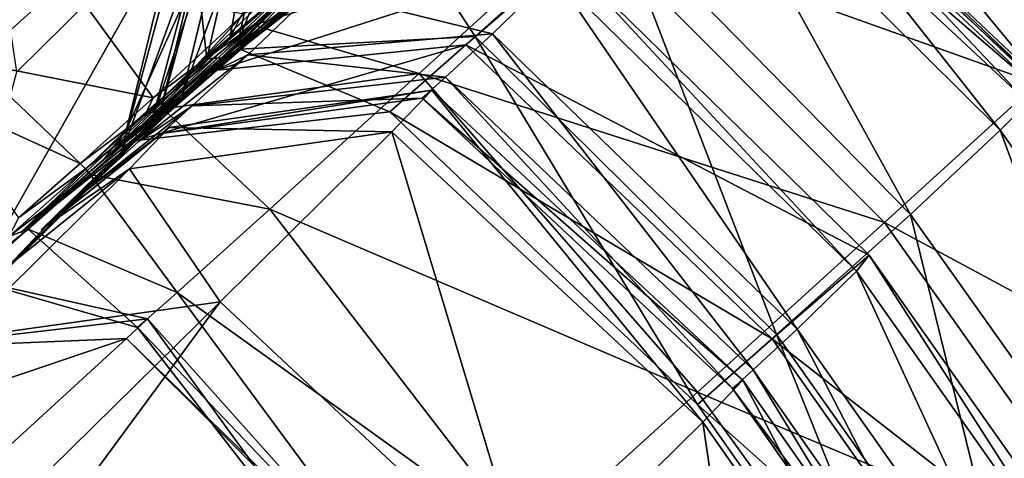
# Model space of a CAD drawing. Header units: millimetres. Extents: x 2387 to 13955, y -4964 to 364.
# Tile 391 of 656: x 7106.37 to 7110.31, y -4318.95 to -4317.19. Entities that reach past the tile are written whole.
import ezdxf

# ---------------------------------------------------------------- set-up
doc = ezdxf.new("R2010")
doc.units = ezdxf.units.MM
doc.header["$MEASUREMENT"] = 0
doc.layers.add('Predefinito', color=7, linetype='Continuous', true_color=0x000000)

msp = doc.modelspace()

# ---------------------------------------------------------------- linework, layer by layer
at = {"layer": 'Predefinito'}
for points in [[(7106.0462, -4315.344, 780.5814), (7107.0444, -4316.7218, 780.551), (7106.3563, -4317.4024, 775.5272)], [(7107.2085, -4317.2674, 790.2323), (7107.3767, -4316.3393, 789.8214), (7107.9329, -4315.8408, 790.6547)], [(7107.9329, -4315.8408, 790.6547), (7107.8255, -4316.7152, 791.1693), (7107.2085, -4317.2674, 790.2323)], [(7110.6156, -4317.3137, 798.432), (7109.3841, -4316.142, 798.5345), (7109.5556, -4315.976, 803.6454)], [(7109.5556, -4315.976, 803.6454), (7110.7926, -4317.143, 803.5765), (7110.6156, -4317.3137, 798.432)], [(7107.6924, -4316.0906, 786.0879), (7107.511, -4317.0303, 786.0482), (7107.241, -4317.2896, 784.0793)], [(7107.241, -4317.2896, 784.0793), (7107.4463, -4316.3288, 783.7818), (7107.6924, -4316.0906, 786.0879)], [(7110.466, -4317.451, 796.603), (7109.2293, -4316.2838, 796.6813), (7109.3841, -4316.142, 798.5345)], [(7109.3841, -4316.142, 798.5345), (7110.6156, -4317.3137, 798.432), (7110.466, -4317.451, 796.603)], [(7104.9533, -4316.1931, 1225.7491), (7106.1851, -4317.3644, 1225.5898), (7106.5561, -4317.0316, 1225.4733)], [(7110.4397, -4317.4495, 1220.2166), (7109.2066, -4316.2789, 1220.126), (7108.6316, -4316.8026, 1223.0896)], [(7110.2912, -4317.6362, 792.8644), (7109.0874, -4316.44, 792.9404), (7109.233, -4316.2906, 795.2623)], [(7110.3928, -4317.5164, 796.4252), (7109.1494, -4316.3551, 796.4498), (7109.2293, -4316.2838, 796.6813)], [(7110.4644, -4317.4626, 795.2932), (7109.233, -4316.2906, 795.2623), (7109.2022, -4316.3098, 796.2045)], [(7109.2066, -4316.2789, 1220.126), (7110.4397, -4317.4495, 1220.2166), (7110.8475, -4317.079, 1211.8374)], [(7109.2293, -4316.2838, 796.6813), (7110.466, -4317.451, 796.603), (7110.3928, -4317.5164, 796.4252)], [(7109.233, -4316.2906, 795.2623), (7110.4644, -4317.4626, 795.2932), (7110.2912, -4317.6362, 792.8644)], [(7107.0183, -4317.4942, 783.1799), (7107.2585, -4316.5025, 782.8741), (7107.4463, -4316.3288, 783.7818)], [(7107.4463, -4316.3288, 783.7818), (7107.241, -4317.2896, 784.0793), (7107.0183, -4317.4942, 783.1799)], [(7110.4452, -4317.4715, 796.2344), (7109.2022, -4316.3098, 796.2045), (7109.1494, -4316.3551, 796.4498)], [(7109.2022, -4316.3098, 796.2045), (7110.4452, -4317.4715, 796.2344), (7110.4644, -4317.4626, 795.2932)], [(7107.3767, -4316.3393, 789.8214), (7107.2085, -4317.2674, 790.2323), (7106.7956, -4317.6327, 789.7684)], [(7106.7956, -4317.6327, 789.7684), (7107.0359, -4316.6411, 789.6635), (7107.3767, -4316.3393, 789.8214)], [(7109.1494, -4316.3551, 796.4498), (7110.3928, -4317.5164, 796.4252), (7110.4452, -4317.4715, 796.2344)], [(7107.1166, -4317.3502, 789.1889), (7107.3404, -4316.3731, 789.4038), (7107.0359, -4316.6411, 789.6635)], [(7107.3404, -4316.3731, 789.4038), (7107.1166, -4317.3502, 789.1889), (7107.5593, -4316.9669, 788.0851)], [(7109.9331, -4317.9729, 790.4831), (7108.7461, -4316.762, 790.6547), (7109.0874, -4316.44, 792.9404)], [(7109.0874, -4316.44, 792.9404), (7110.2912, -4317.6362, 792.8644), (7109.9331, -4317.9729, 790.4831)], [(7107.2585, -4316.5025, 782.8741), (7107.0183, -4317.4942, 783.1799), (7106.8956, -4317.6043, 782.7991)], [(7106.8956, -4317.6043, 782.7991), (7107.1656, -4316.5864, 782.6517), (7107.2585, -4316.5025, 782.8741)], [(7107.2042, -4316.5546, 782.4016), (7106.9256, -4317.5802, 782.386), (7106.7679, -4317.7456, 780.4598)], [(7106.7679, -4317.7456, 780.4598), (7107.0444, -4316.7218, 780.551), (7107.2042, -4316.5546, 782.4016)], [(7106.9256, -4317.5802, 782.386), (7107.2042, -4316.5546, 782.4016), (7107.1656, -4316.5864, 782.6517)], [(7107.1656, -4316.5864, 782.6517), (7106.8956, -4317.6043, 782.7991), (7106.9256, -4317.5802, 782.386)], [(7107.0359, -4316.6411, 789.6635), (7106.7956, -4317.6327, 789.7684), (7107.1166, -4317.3502, 789.1889)], [(7106.0818, -4318.4244, 775.5395), (7106.3563, -4317.4024, 775.5272), (7107.0444, -4316.7218, 780.551)], [(7107.0444, -4316.7218, 780.551), (7106.7679, -4317.7456, 780.4598), (7106.0818, -4318.4244, 775.5395)], [(7106.8338, -4317.6381, 790.5062), (7107.2085, -4317.2674, 790.2323), (7107.8255, -4316.7152, 791.1693)], [(7107.8255, -4316.7152, 791.1693), (7107.4912, -4317.0503, 791.5123), (7106.8338, -4317.6381, 790.5062)], [(7107.4912, -4317.0503, 791.5123), (7107.8652, -4316.7602, 791.1693), (7107.2481, -4317.3123, 790.2323)], [(7108.1899, -4317.2605, 789.8214), (7107.2481, -4317.3123, 790.2323), (7107.8652, -4316.7602, 791.1693)], [(7107.8652, -4316.7602, 791.1693), (7108.7461, -4316.762, 790.6547), (7108.1899, -4317.2605, 789.8214)], [(7109.3971, -4318.4535, 789.6842), (7108.1899, -4317.2605, 789.8214), (7108.7461, -4316.762, 790.6547)], [(7108.7461, -4316.762, 790.6547), (7109.9331, -4317.9729, 790.4831), (7109.3971, -4318.4535, 789.6842)], [(7107.3024, -4317.2161, 1224.0543), (7107.9664, -4317.4095, 1224.7559), (7108.6316, -4316.8026, 1223.0896)], [(7108.6316, -4316.8026, 1223.0896), (7107.7217, -4316.8263, 1222.6213), (7107.3024, -4317.2161, 1224.0543)], [(7109.8282, -4318.0052, 1223.2456), (7108.6316, -4316.8026, 1223.0896), (7107.9664, -4317.4095, 1224.7559)], [(7108.6316, -4316.8026, 1223.0896), (7109.8282, -4318.0052, 1223.2456), (7110.4397, -4317.4495, 1220.2166)], [(7107.0732, -4317.3785, 1223.5865), (7107.3024, -4317.2161, 1224.0543), (7107.7217, -4316.8263, 1222.6213)], [(7107.7217, -4316.8263, 1222.6213), (7107.3283, -4317.1335, 1222.3092), (7107.0732, -4317.3785, 1223.5865)], [(7107.1563, -4317.3951, 789.189), (7108.1536, -4317.2943, 789.4037), (7108.5553, -4316.9472, 788.4195)], [(7108.5553, -4316.9472, 788.4195), (7107.5989, -4317.0118, 788.0851), (7107.1563, -4317.3951, 789.189)], [(7109.7674, -4318.1359, 788.5309), (7108.5553, -4316.9472, 788.4195), (7108.1536, -4317.2943, 789.4037)], [(7109.7173, -4318.2009, 786.1011), (7108.5057, -4317.0117, 786.0879), (7108.5553, -4316.9472, 788.4195)], [(7108.5553, -4316.9472, 788.4195), (7109.7674, -4318.1359, 788.5309), (7109.7173, -4318.2009, 786.1011)], [(7107.1748, -4317.3463, 787.8621), (7107.5593, -4316.9669, 788.0851), (7107.1166, -4317.3502, 789.1889)], [(7107.1274, -4317.4089, 786.0217), (7107.511, -4317.0303, 786.0482), (7107.5593, -4316.9669, 788.0851)], [(7107.5593, -4316.9669, 788.0851), (7107.1748, -4317.3463, 787.8621), (7107.1274, -4317.4089, 786.0217)], [(7106.9016, -4317.5061, 1224.7019), (7106.5561, -4317.0316, 1225.4733), (7106.1851, -4317.3644, 1225.5898)], [(7106.5561, -4317.0316, 1225.4733), (7106.9016, -4317.5061, 1224.7019), (7107.2628, -4317.1712, 1224.0542)], [(7106.7049, -4317.7537, 789.0457), (7107.1563, -4317.3951, 789.189), (7107.5989, -4317.0118, 788.0851)], [(7107.5989, -4317.0118, 788.0851), (7107.1748, -4317.3463, 787.8621), (7106.7049, -4317.7537, 789.0457)], [(7107.511, -4317.0303, 786.0482), (7107.1274, -4317.4089, 786.0217), (7106.8413, -4317.6823, 784.2777)], [(7106.8413, -4317.6823, 784.2777), (7107.241, -4317.2896, 784.0793), (7107.511, -4317.0303, 786.0482)], [(7107.1748, -4317.3463, 787.8621), (7107.5989, -4317.0118, 788.0851), (7107.5506, -4317.0752, 786.0482)], [(7107.5506, -4317.0752, 786.0482), (7108.5057, -4317.0117, 786.0879), (7108.2594, -4317.2499, 783.7818)], [(7109.4792, -4318.432, 783.6826), (7108.2594, -4317.2499, 783.7818), (7108.5057, -4317.0117, 786.0879)], [(7108.5057, -4317.0117, 786.0879), (7109.7173, -4318.2009, 786.1011), (7109.4792, -4318.432, 783.6826)], [(7107.2481, -4317.3123, 790.2323), (7106.8338, -4317.6381, 790.5062), (7107.4912, -4317.0503, 791.5123)], [(7107.1274, -4317.4089, 786.0217), (7107.5506, -4317.0752, 786.0482), (7107.2806, -4317.3345, 784.0793)], [(7107.5506, -4317.0752, 786.0482), (7107.1274, -4317.4089, 786.0217), (7107.1748, -4317.3463, 787.8621)], [(7108.2594, -4317.2499, 783.7818), (7107.2806, -4317.3345, 784.0793), (7107.5506, -4317.0752, 786.0482)], [(7107.2628, -4317.1712, 1224.0542), (7107.0732, -4317.3785, 1223.5865), (7107.3283, -4317.1335, 1222.3092)], [(7107.0732, -4317.3785, 1223.5865), (7107.2628, -4317.1712, 1224.0542), (7106.9016, -4317.5061, 1224.7019)], [(7107.3024, -4317.2161, 1224.0543), (7107.0732, -4317.3785, 1223.5865), (7106.8693, -4317.5745, 1224.1879)], [(7106.8693, -4317.5745, 1224.1879), (7106.9412, -4317.551, 1224.7019), (7107.3024, -4317.2161, 1224.0543)], [(7107.9664, -4317.4095, 1224.7559), (7107.3024, -4317.2161, 1224.0543), (7106.9412, -4317.551, 1224.7019)], [(7107.2085, -4317.2674, 790.2323), (7106.8338, -4317.6381, 790.5062), (7106.3727, -4318.046, 789.8383)], [(7106.3727, -4318.046, 789.8383), (7106.7956, -4317.6327, 789.7684), (7107.2085, -4317.2674, 790.2323)], [(7107.2481, -4317.3123, 790.2323), (7108.1899, -4317.2605, 789.8214), (7107.849, -4317.5623, 789.6635)], [(7107.2806, -4317.3345, 784.0793), (7108.2594, -4317.2499, 783.7818), (7108.0717, -4317.4237, 782.874)], [(7109.0802, -4318.734, 789.6281), (7107.849, -4317.5623, 789.6635), (7108.1899, -4317.2605, 789.8214)], [(7109.303, -4318.5955, 782.7721), (7108.0717, -4317.4237, 782.874), (7108.2594, -4317.2499, 783.7818)], [(7108.1899, -4317.2605, 789.8214), (7109.3971, -4318.4535, 789.6842), (7109.0802, -4318.734, 789.6281)], [(7108.2594, -4317.2499, 783.7818), (7109.4792, -4318.432, 783.6826), (7109.303, -4318.5955, 782.7721)], [(7106.5955, -4317.9074, 783.3838), (7107.0183, -4317.4942, 783.1799), (7107.241, -4317.2896, 784.0793)], [(7107.241, -4317.2896, 784.0793), (7106.8413, -4317.6823, 784.2777), (7106.5955, -4317.9074, 783.3838)], [(7106.8338, -4317.6381, 790.5062), (7107.2481, -4317.3123, 790.2323), (7106.8352, -4317.6777, 789.7684)], [(7108.1536, -4317.2943, 789.4037), (7107.1563, -4317.3951, 789.189), (7106.8352, -4317.6777, 789.7684)], [(7106.8352, -4317.6777, 789.7684), (7107.849, -4317.5623, 789.6635), (7108.1536, -4317.2943, 789.4037)], [(7107.849, -4317.5623, 789.6635), (7106.8352, -4317.6777, 789.7684), (7107.2481, -4317.3123, 790.2323)], [(7109.3793, -4318.4709, 789.4751), (7108.1536, -4317.2943, 789.4037), (7107.849, -4317.5623, 789.6635)], [(7108.1536, -4317.2943, 789.4037), (7109.3793, -4318.4709, 789.4751), (7109.7674, -4318.1359, 788.5309)], [(7107.1166, -4317.3502, 789.1889), (7106.7049, -4317.7537, 789.0457), (7107.1748, -4317.3463, 787.8621)], [(7106.7049, -4317.7537, 789.0457), (7107.1166, -4317.3502, 789.1889), (7106.7956, -4317.6327, 789.7684)], [(7107.2806, -4317.3345, 784.0793), (7106.8413, -4317.6823, 784.2777), (7107.1274, -4317.4089, 786.0217)], [(7106.8413, -4317.6823, 784.2777), (7107.2806, -4317.3345, 784.0793), (7107.0579, -4317.5391, 783.1799)], [(7108.0717, -4317.4237, 782.874), (7107.0579, -4317.5391, 783.1799), (7107.2806, -4317.3345, 784.0793)], [(7106.6097, -4317.769, 1225.113), (7106.1851, -4317.3644, 1225.5898), (7106.0264, -4317.5044, 1225.5378)], [(7106.1851, -4317.3644, 1225.5898), (7106.6097, -4317.769, 1225.113), (7106.9016, -4317.5061, 1224.7019)], [(7106.9016, -4317.5061, 1224.7019), (7106.8693, -4317.5745, 1224.1879), (7107.0732, -4317.3785, 1223.5865)], [(7107.1563, -4317.3951, 789.189), (7106.7049, -4317.7537, 789.0457), (7106.3727, -4318.046, 789.8383)], [(7106.3727, -4318.046, 789.8383), (7106.8352, -4317.6777, 789.7684), (7107.1563, -4317.3951, 789.189)], [(7106.9412, -4317.551, 1224.7019), (7107.3692, -4317.9528, 1225.4733), (7107.9664, -4317.4095, 1224.7559)], [(7107.0579, -4317.5391, 783.1799), (7108.0717, -4317.4237, 782.874), (7107.9789, -4317.5075, 782.6517)], [(7109.0809, -4318.6845, 1224.9897), (7107.9664, -4317.4095, 1224.7559), (7107.3692, -4317.9528, 1225.4733)], [(7107.9664, -4317.4095, 1224.7559), (7109.0809, -4318.6845, 1224.9897), (7109.8282, -4318.0052, 1223.2456)], [(7109.22, -4318.6706, 782.6025), (7107.9789, -4317.5075, 782.6517), (7108.0717, -4317.4237, 782.874)], [(7108.0717, -4317.4237, 782.874), (7109.303, -4318.5955, 782.7721), (7109.22, -4318.6706, 782.6025)], [(7111.4382, -4318.8715, 1220.2041), (7110.4397, -4317.4495, 1220.2166), (7109.8282, -4318.0052, 1223.2456)], [(7111.2942, -4319.0551, 792.8748), (7110.2912, -4317.6362, 792.8644), (7110.4644, -4317.4626, 795.2932)], [(7106.0264, -4317.5044, 1225.5378), (7106.3622, -4317.9875, 1225.4187), (7106.6097, -4317.769, 1225.113)], [(7107.0183, -4317.4942, 783.1799), (7106.5955, -4317.9074, 783.3838), (7106.453, -4318.0351, 782.8972)], [(7106.453, -4318.0351, 782.8972), (7106.8956, -4317.6043, 782.7991), (7107.0183, -4317.4942, 783.1799)], [(7106.8693, -4317.5745, 1224.1879), (7106.9016, -4317.5061, 1224.7019), (7106.6097, -4317.769, 1225.113)], [(7108.0174, -4317.4758, 782.4016), (7106.9652, -4317.625, 782.386), (7106.9352, -4317.6492, 782.7991)], [(7106.9352, -4317.6492, 782.7991), (7107.9789, -4317.5075, 782.6517), (7108.0174, -4317.4758, 782.4016)], [(7107.9789, -4317.5075, 782.6517), (7106.9352, -4317.6492, 782.7991), (7107.0579, -4317.5391, 783.1799)], [(7106.9652, -4317.625, 782.386), (7108.0174, -4317.4758, 782.4016), (7107.8576, -4317.643, 780.551)], [(7109.1011, -4318.8043, 780.5814), (7107.8576, -4317.643, 780.551), (7108.0174, -4317.4758, 782.4016)], [(7109.2615, -4318.6365, 782.4067), (7108.0174, -4317.4758, 782.4016), (7107.9789, -4317.5075, 782.6517)], [(7107.9789, -4317.5075, 782.6517), (7109.22, -4318.6706, 782.6025), (7109.2615, -4318.6365, 782.4067)], [(7108.0174, -4317.4758, 782.4016), (7109.2615, -4318.6365, 782.4067), (7109.1011, -4318.8043, 780.5814)], [(7106.5955, -4317.9074, 783.3838), (7107.0579, -4317.5391, 783.1799), (7106.9352, -4317.6492, 782.7991)], [(7107.0579, -4317.5391, 783.1799), (7106.5955, -4317.9074, 783.3838), (7106.8413, -4317.6823, 784.2777)], [(7106.6302, -4317.791, 1224.7953), (7106.6493, -4317.814, 1225.113), (7106.9412, -4317.551, 1224.7019)], [(7106.9412, -4317.551, 1224.7019), (7106.8693, -4317.5745, 1224.1879), (7106.6302, -4317.791, 1224.7953)], [(7107.3692, -4317.9528, 1225.4733), (7106.9412, -4317.551, 1224.7019), (7106.6493, -4317.814, 1225.113)], [(7106.9256, -4317.5802, 782.386), (7106.4773, -4318.0159, 782.3756), (7106.3208, -4318.1801, 780.399)], [(7106.3208, -4318.1801, 780.399), (7106.7679, -4317.7456, 780.4598), (7106.9256, -4317.5802, 782.386)], [(7106.4773, -4318.0159, 782.3756), (7106.9256, -4317.5802, 782.386), (7106.8956, -4317.6043, 782.7991)], [(7106.6097, -4317.769, 1225.113), (7106.6302, -4317.791, 1224.7953), (7106.8693, -4317.5745, 1224.1879)], [(7107.849, -4317.5623, 789.6635), (7109.0802, -4318.734, 789.6281), (7109.3793, -4318.4709, 789.4751)], [(7106.8956, -4317.6043, 782.7991), (7106.453, -4318.0351, 782.8972), (7106.4773, -4318.0159, 782.3756)], [(7106.9652, -4317.625, 782.386), (7106.4773, -4318.0159, 782.3756), (7106.453, -4318.0351, 782.8972)], [(7106.453, -4318.0351, 782.8972), (7106.9352, -4317.6492, 782.7991), (7106.9652, -4317.625, 782.386)], [(7106.4773, -4318.0159, 782.3756), (7106.9652, -4317.625, 782.386), (7106.8075, -4317.7904, 780.4598)], [(7107.8576, -4317.643, 780.551), (7106.8075, -4317.7904, 780.4598), (7106.9652, -4317.625, 782.386)], [(7106.7956, -4317.6327, 789.7684), (7106.3727, -4318.046, 789.8383), (7106.7049, -4317.7537, 789.0457)], [(7106.8352, -4317.6777, 789.7684), (7106.3727, -4318.046, 789.8383), (7106.8338, -4317.6381, 790.5062)], [(7106.9352, -4317.6492, 782.7991), (7106.453, -4318.0351, 782.8972), (7106.5955, -4317.9074, 783.3838)], [(7106.8075, -4317.7904, 780.4598), (7107.8576, -4317.643, 780.551), (7107.1695, -4318.3235, 775.5273)], [(7108.4123, -4319.4855, 775.5231), (7107.1695, -4318.3235, 775.5273), (7107.8576, -4317.643, 780.551)], [(7107.8576, -4317.643, 780.551), (7109.1011, -4318.8043, 780.5814), (7108.4123, -4319.4855, 775.5231)], [(7110.9385, -4319.3901, 790.5066), (7109.9331, -4317.9729, 790.4831), (7110.2912, -4317.6362, 792.8644)], [(7110.2912, -4317.6362, 792.8644), (7111.2942, -4319.0551, 792.8748), (7110.9385, -4319.3901, 790.5066)], [(7105.636, -4318.8578, 775.5477), (7106.0818, -4318.4244, 775.5395), (7106.7679, -4317.7456, 780.4598)], [(7106.7679, -4317.7456, 780.4598), (7106.3208, -4318.1801, 780.399), (7105.636, -4318.8578, 775.5477)], [(7106.6302, -4317.791, 1224.7953), (7106.6097, -4317.769, 1225.113), (7106.3622, -4317.9875, 1225.4187)], [(7106.3208, -4318.1801, 780.399), (7106.8075, -4317.7904, 780.4598), (7106.1214, -4318.4693, 775.5396)], [(7107.1695, -4318.3235, 775.5273), (7106.1214, -4318.4693, 775.5396), (7106.8075, -4317.7904, 780.4598)], [(7106.8075, -4317.7904, 780.4598), (7106.3208, -4318.1801, 780.399), (7106.4773, -4318.0159, 782.3756)], [(7106.3622, -4317.9875, 1225.4187), (7106.3234, -4318.0617, 1225.3395), (7106.6302, -4317.791, 1224.7953)], [(7106.6493, -4317.814, 1225.113), (7106.6302, -4317.791, 1224.7953), (7106.3234, -4318.0617, 1225.3395)], [(7106.3234, -4318.0617, 1225.3395), (7106.4018, -4318.0324, 1225.4187), (7106.6493, -4317.814, 1225.113)], [(7106.9981, -4318.2855, 1225.5898), (7106.6493, -4317.814, 1225.113), (7106.4018, -4318.0324, 1225.4187)], [(7106.6493, -4317.814, 1225.113), (7106.9981, -4318.2855, 1225.5898), (7107.3692, -4317.9528, 1225.4733)], [(7108.4049, -4319.2972, 1225.7302), (7107.3692, -4317.9528, 1225.4733), (7106.9981, -4318.2855, 1225.5898)], [(7107.3692, -4317.9528, 1225.4733), (7108.4049, -4319.2972, 1225.7302), (7109.0809, -4318.6845, 1224.9897)], [(7110.3994, -4319.8726, 789.7028), (7109.3971, -4318.4535, 789.6842), (7109.9331, -4317.9729, 790.4831)], [(7109.9331, -4317.9729, 790.4831), (7110.9385, -4319.3901, 790.5066), (7110.3994, -4319.8726, 789.7028)], [(7110.8321, -4319.4235, 1223.2242), (7109.8282, -4318.0052, 1223.2456), (7109.0809, -4318.6845, 1224.9897)], [(7109.8282, -4318.0052, 1223.2456), (7110.8321, -4319.4235, 1223.2242), (7111.4382, -4318.8715, 1220.2041)], [(7105.9166, -4318.4207, 1225.7502), (7106.1737, -4318.2338, 1225.7496), (7106.4018, -4318.0324, 1225.4187)], [(7106.4018, -4318.0324, 1225.4187), (7106.3234, -4318.0617, 1225.3395), (7105.9166, -4318.4207, 1225.7502)], [(7106.8396, -4318.4255, 1225.5378), (7106.4018, -4318.0324, 1225.4187), (7106.1737, -4318.2338, 1225.7496)], [(7106.4018, -4318.0324, 1225.4187), (7106.8396, -4318.4255, 1225.5378), (7106.9981, -4318.2855, 1225.5898)], [(7110.7691, -4319.5556, 788.5155), (7109.7674, -4318.1359, 788.5309), (7109.3793, -4318.4709, 789.4751)], [(7110.7191, -4319.6206, 786.0992), (7109.7173, -4318.2009, 786.1011), (7109.7674, -4318.1359, 788.5309)], [(7109.7674, -4318.1359, 788.5309), (7110.7691, -4319.5556, 788.5155), (7110.7191, -4319.6206, 786.0992)], [(7110.4798, -4319.8526, 783.6962), (7109.4792, -4318.432, 783.6826), (7109.7173, -4318.2009, 786.1011)], [(7109.7173, -4318.2009, 786.1011), (7110.7191, -4319.6206, 786.0992), (7110.4798, -4319.8526, 783.6962)], [(7106.8792, -4318.3905, 1225.7489), (7106.1737, -4318.2338, 1225.7496), (7105.8689, -4318.5082, 1226.1423)], [(7106.1737, -4318.2338, 1225.7496), (7106.8792, -4318.3905, 1225.7489), (7106.8396, -4318.4255, 1225.5378)], [(7108.0073, -4319.6533, 1225.749), (7106.9981, -4318.2855, 1225.5898), (7106.8396, -4318.4255, 1225.5378)], [(7106.9981, -4318.2855, 1225.5898), (7108.0073, -4319.6533, 1225.749), (7108.4049, -4319.2972, 1225.7302)], [(7100.779, -4326.9975, 730.3246), (7099.5366, -4325.8351, 730.377), (7107.1695, -4318.3235, 775.5273)], [(7106.1214, -4318.4693, 775.5396), (7107.1695, -4318.3235, 775.5273), (7099.5366, -4325.8351, 730.377)], [(7107.1695, -4318.3235, 775.5273), (7108.4123, -4319.4855, 775.5231), (7100.779, -4326.9975, 730.3246)], [(7105.8689, -4318.5082, 1226.1423), (7106.7954, -4318.47, 1226.2463), (7106.8792, -4318.3905, 1225.7489)], [(7108.0073, -4319.6533, 1225.749), (7106.8792, -4318.3905, 1225.7489), (7106.7954, -4318.47, 1226.2463)], [(7107.8781, -4319.7672, 1225.5779), (7106.8396, -4318.4255, 1225.5378), (7106.8792, -4318.3905, 1225.7489)], [(7106.8792, -4318.3905, 1225.7489), (7108.0073, -4319.6533, 1225.749), (7107.8781, -4319.7672, 1225.5779)], [(7106.8396, -4318.4255, 1225.5378), (7107.8781, -4319.7672, 1225.5779), (7108.0073, -4319.6533, 1225.749)], [(7110.0789, -4320.1556, 789.6326), (7109.0802, -4318.734, 789.6281), (7109.3971, -4318.4535, 789.6842)], [(7110.3017, -4320.0173, 782.7859), (7109.303, -4318.5955, 782.7721), (7109.4792, -4318.432, 783.6826)], [(7109.3971, -4318.4535, 789.6842), (7110.3994, -4319.8726, 789.7028), (7110.0789, -4320.1556, 789.6326)], [(7109.4792, -4318.432, 783.6826), (7110.4798, -4319.8526, 783.6962), (7110.3017, -4320.0173, 782.7859)], [(7105.3918, -4318.9456, 1226.6333), (7106.266, -4318.9535, 1227.0529), (7106.7954, -4318.47, 1226.2463)], [(7106.7954, -4318.47, 1226.2463), (7105.8689, -4318.5082, 1226.1423), (7105.3918, -4318.9456, 1226.6333)], [(7107.9972, -4319.6677, 1226.281), (7106.7954, -4318.47, 1226.2463), (7106.266, -4318.9535, 1227.0529)], [(7106.7954, -4318.47, 1226.2463), (7107.9972, -4319.6677, 1226.281), (7108.0073, -4319.6533, 1225.749)], [(7110.3788, -4319.8919, 789.465), (7109.3793, -4318.4709, 789.4751), (7109.0802, -4318.734, 789.6281)], [(7109.3793, -4318.4709, 789.4751), (7110.3788, -4319.8919, 789.465), (7110.7691, -4319.5556, 788.5155)], [(7110.2173, -4320.0934, 782.609), (7109.22, -4318.6706, 782.6025), (7109.303, -4318.5955, 782.7721)], [(7109.303, -4318.5955, 782.7721), (7110.3017, -4320.0173, 782.7859), (7110.2173, -4320.0934, 782.609)], [(7110.0981, -4320.2273, 780.5771), (7109.1011, -4318.8043, 780.5814), (7109.2615, -4318.6365, 782.4067)], [(7110.2583, -4320.0595, 782.4059), (7109.2615, -4318.6365, 782.4067), (7109.22, -4318.6706, 782.6025)], [(7109.2615, -4318.6365, 782.4067), (7110.2583, -4320.0595, 782.4059), (7110.0981, -4320.2273, 780.5771)], [(7110.0971, -4320.0944, 1224.9576), (7109.0809, -4318.6845, 1224.9897), (7108.4049, -4319.2972, 1225.7302)], [(7109.0809, -4318.6845, 1224.9897), (7110.0971, -4320.0944, 1224.9576), (7110.8321, -4319.4235, 1223.2242)], [(7109.22, -4318.6706, 782.6025), (7110.2173, -4320.0934, 782.609), (7110.2583, -4320.0595, 782.4059)], [(7109.0802, -4318.734, 789.6281), (7110.0789, -4320.1556, 789.6326), (7110.3788, -4319.8919, 789.465)], [(7109.4095, -4320.9084, 775.5236), (7108.4123, -4319.4855, 775.5231), (7109.1011, -4318.8043, 780.5814)], [(7109.1011, -4318.8043, 780.5814), (7110.0981, -4320.2273, 780.5771), (7109.4095, -4320.9084, 775.5236)]]:
    msp.add_3dface(points, dxfattribs=at)

doc.saveas('drawing.dxf')
